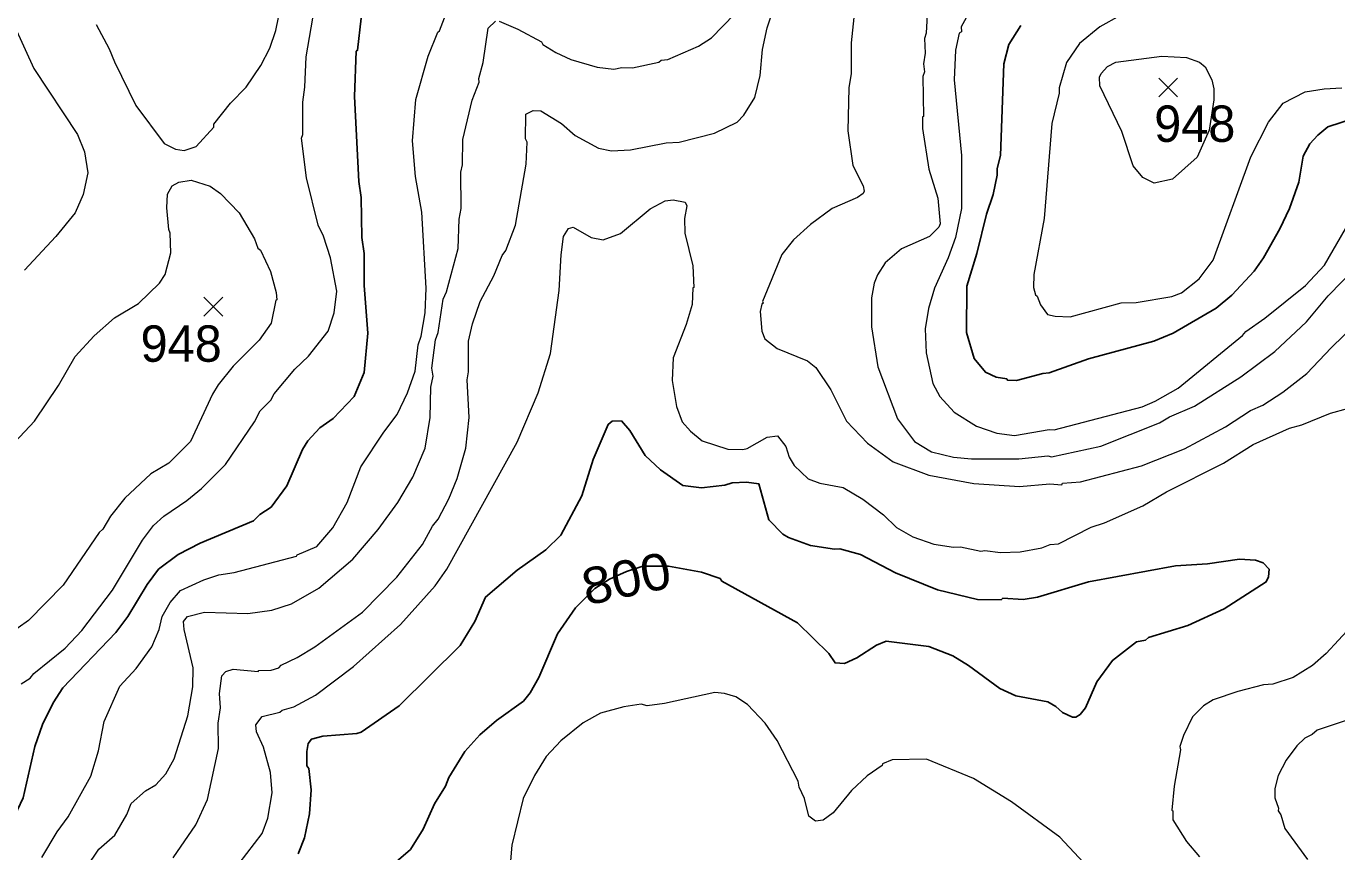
# Model space of a CAD drawing. Extents: x 265.7 to 292.1, y 7676.2 to 7704.2.
# Drawn here: x 278.481 to 281.363, y 7696.84 to 7698.655 of the extents above; entities that cross this region are included whole.
import ezdxf
from ezdxf.enums import TextEntityAlignment as Align

# ---------------------------------------------------------------- set-up
doc = ezdxf.new("R2010")
doc.units = 0
doc.header["$LTSCALE"] = 0.032
for name, color, linetype, lineweight in [('1', 7, 'Continuous', 25), ('2', 7, 'Continuous', 13), ('21', 7, 'Continuous', 25)]:
    doc.layers.add(name, color=color, linetype=linetype, lineweight=lineweight)
doc.layers.add('61', color=7, linetype='Continuous')

msp = doc.modelspace()

# ---------------------------------------------------------------- linework, layer by layer
at = {"layer": '1'}
for points in [[(279.218, 7698.6724), (279.21, 7698.6022), (279.2068, 7698.5998), (279.2036, 7698.5001), (279.2132, 7698.3133), (279.218, 7698.2782), (279.2196, 7698.1905), (279.2244, 7698.1553), (279.2244, 7698.0851), (279.2323, 7697.9798), (279.2244, 7697.8936), (279.2028, 7697.8409), (279.1565, 7697.7923), (279.127, 7697.7723), (279.1007, 7697.7436)], [(281.4587, 7698.4713), (281.3438, 7698.4338), (281.3214, 7698.4155), (281.3039, 7698.3963), (281.2895, 7698.3692), (281.2799, 7698.3117), (281.2592, 7698.2543), (281.2384, 7698.2096), (281.2025, 7698.1458), (281.1818, 7698.1162), (281.1323, 7698.0636), (281.098, 7698.0348), (281.0038, 7697.9798), (280.9607, 7697.9622), (280.8171, 7697.9239), (280.7309, 7697.8928), (280.7166, 7697.8912), (280.6591, 7697.876), (280.6392, 7697.8768), (280.6376, 7697.88), (280.6144, 7697.8832), (280.5905, 7697.8944), (280.5657, 7697.9247), (280.549, 7697.9814), (280.5498, 7698.0835), (280.5721, 7698.1553), (280.5929, 7698.2415), (280.608, 7698.2846), (280.6168, 7698.3277), (280.6168, 7698.3421), (280.624, 7698.3708), (280.6312, 7698.5719), (280.6423, 7698.615), (280.6687, 7698.6565)], [(280.6288, 7697.3973), (280.6256, 7697.3941), (280.5729, 7697.3949), (280.4852, 7697.4156), (280.3926, 7697.4531), (280.316, 7697.4938), (280.2705, 7697.5058), (280.2585, 7697.505), (280.2059, 7697.513), (280.158, 7697.5305), (280.1452, 7697.5385), (280.1141, 7697.5696), (280.0925, 7697.6486), (280.0654, 7697.6526), (280.0335, 7697.651), (280.0175, 7697.6462), (279.9665, 7697.6398), (279.925, 7697.6454), (279.8763, 7697.6797), (279.8428, 7697.7109), (279.8085, 7697.7659), (279.7901, 7697.7875), (279.7702, 7697.7867), (279.7614, 7697.7795), (279.7279, 7697.7021), (279.7031, 7697.6223), (279.6568, 7697.5361), (279.6241, 7697.5034), (279.5611, 7697.4587), (279.4917, 7697.3997), (279.4677, 7697.3462), (279.4358, 7697.2935), (279.3018, 7697.1611), (279.218, 7697.1028), (279.2084, 7697.0996), (279.1334, 7697.094), (279.1087, 7697.0876), (279.1015, 7697.0781), (279.0983, 7697.0605), (279.0983, 7697.0286), (279.1031, 7697.023), (279.1079, 7696.976), (279.1047, 7696.9233), (279.0935, 7696.8706), (279.0791, 7696.8355)], [(279.1007, 7697.7436), (279.0887, 7697.7244), (279.0544, 7697.6446), (279.0201, 7697.5976), (278.9953, 7697.5816), (278.981, 7697.5672), (278.8637, 7697.5186)], [(278.8637, 7697.5186), (278.8158, 7697.4938), (278.7727, 7697.4611), (278.7472, 7697.4276), (278.7049, 7697.3574), (278.6786, 7697.3223), (278.5621, 7697.2002), (278.5405, 7697.1675), (278.5174, 7697.1196), (278.5006, 7697.0717), (278.4751, 7696.9584), (278.4495, 7696.9057), (278.4248, 7696.8722), (278.4057, 7696.8547), (278.3546, 7696.8259)], [(279.2539, 7696.7828), (279.3265, 7696.8451), (279.3544, 7696.8898), (279.3792, 7696.9456), (279.4031, 7696.9839), (279.4111, 7697.0031), (279.4462, 7697.0605), (279.4789, 7697.0972), (279.5156, 7697.1284), (279.5747, 7697.1707), (279.5898, 7697.189), (279.609, 7697.2233), (279.6497, 7697.3191), (279.6896, 7697.3765), (279.732, 7697.4185), (279.764, 7697.4393), (279.8017, 7697.4563), (279.8375, 7697.4676), (279.8941, 7697.4676), (279.9665, 7697.4547), (280.0072, 7697.4404), (280.0112, 7697.4348), (280.1771, 7697.343), (280.2465, 7697.276), (280.2601, 7697.2552), (280.2809, 7697.2536), (280.308, 7697.2664), (280.3511, 7697.2943), (280.3726, 7697.3031), (280.466, 7697.2911), (280.5187, 7697.2704), (280.5538, 7697.2496), (280.6224, 7697.1986), (280.6575, 7697.1826), (280.7277, 7697.1698), (280.7453, 7697.1595), (280.7604, 7697.1459), (280.782, 7697.1355), (280.7892, 7697.1355), (280.7988, 7697.1419), (280.8107, 7697.1563), (280.8354, 7697.2137), (280.8698, 7697.2608), (280.9232, 7697.3015), (280.9424, 7697.3055), (280.9496, 7697.3111), (281.0357, 7697.3374), (281.1155, 7697.3741), (281.2081, 7697.4332), (281.2129, 7697.4444), (281.2145, 7697.4611), (281.2017, 7697.4755), (281.1842, 7697.4811), (281.1491, 7697.4834)], [(281.1491, 7697.4834), (281.0788, 7697.4731), (281.0086, 7697.4683), (280.8171, 7697.4332), (280.7054, 7697.3997), (280.6735, 7697.3949), (280.6288, 7697.3973)]]:
    msp.add_lwpolyline(points, dxfattribs=at)
at = {"layer": '2'}
for points in [[(278.5158, 7696.8275), (278.5493, 7696.8834), (278.574, 7696.9169), (278.6235, 7697.0063), (278.6403, 7697.0621), (278.653, 7697.126), (278.6873, 7697.2042), (278.7232, 7697.2425), (278.7576, 7697.2904), (278.7735, 7697.3287), (278.7807, 7697.3574), (278.7983, 7697.3877), (278.8206, 7697.414), (278.8717, 7697.438), (278.9052, 7697.4491), (278.9387, 7697.4539), (279.076, 7697.4898), (279.0776, 7697.493), (279.1206, 7697.5114), (279.1557, 7697.5521), (279.1869, 7697.6079), (279.2172, 7697.6861), (279.2675, 7697.7627), (279.297, 7697.801), (279.3201, 7697.8489), (279.3369, 7697.8968), (279.3433, 7697.9543), (279.3496, 7697.9734), (279.3584, 7698.0245), (279.3608, 7698.0787), (279.3512, 7698.2463), (279.3377, 7698.3245), (279.3305, 7698.4027), (279.3385, 7698.4937), (279.3656, 7698.5894), (279.3864, 7698.6421), (279.3903, 7698.6445), (279.4135, 7698.7059)], [(278.6355, 7698.6588), (278.6642, 7698.6054), (278.6754, 7698.5767), (278.7225, 7698.4809), (278.7847, 7698.3971), (278.8094, 7698.3844), (278.8286, 7698.382), (278.8549, 7698.3907), (278.894, 7698.433), (278.894, 7698.4394), (278.9307, 7698.4857), (278.965, 7698.5208), (278.9977, 7698.5687), (279.0169, 7698.607), (279.0305, 7698.6453), (279.0424, 7698.7027)], [(280.0447, 7698.4442), (280.0598, 7698.4594), (280.0838, 7698.4985), (280.0957, 7698.5463), (280.1005, 7698.6038), (280.1109, 7698.6517), (280.1324, 7698.7171)], [(280.4644, 7698.7075), (280.4604, 7698.6397), (280.4564, 7698.6277), (280.458, 7698.5958), (280.4548, 7698.5719), (280.4564, 7698.5543), (280.4532, 7698.5447), (280.4548, 7698.4562), (280.4524, 7698.4554), (280.4524, 7698.4298), (280.466, 7698.3405), (280.4859, 7698.2766), (280.4915, 7698.2208), (280.4883, 7698.2128), (280.4676, 7698.1928), (280.4061, 7698.1657), (280.3702, 7698.1346), (280.3535, 7698.1083), (280.3463, 7698.0899), (280.3399, 7698.058), (280.3399, 7697.9942), (280.3543, 7697.9064), (280.3974, 7697.7915), (280.4349, 7697.742), (280.4724, 7697.7189), (280.5203, 7697.7077), (280.5602, 7697.7037), (280.6639, 7697.7037), (280.7277, 7697.7101), (280.7357, 7697.7085), (280.8442, 7697.7316), (280.9735, 7697.7827), (280.9958, 7697.7963), (281.0501, 7697.8194), (281.1523, 7697.884), (281.2273, 7697.9399), (281.2967, 7698.0053), (281.3446, 7698.062), (281.4052, 7698.1242)], [(280.5586, 7698.6916), (280.537, 7698.6533), (280.5378, 7698.6429), (280.533, 7698.6397), (280.525, 7698.6022), (280.5219, 7698.5368), (280.5378, 7698.3708), (280.5378, 7698.2543), (280.525, 7698.1905), (280.5091, 7698.1458), (280.4788, 7698.0787), (280.4652, 7698.0341), (280.458, 7697.9894), (280.4604, 7697.9367), (280.4748, 7697.8697), (280.4907, 7697.8409), (280.5219, 7697.8066), (280.5713, 7697.7755), (280.616, 7697.7603), (280.6543, 7697.7548), (280.7309, 7697.7683), (280.7421, 7697.7675), (280.9352, 7697.8178), (280.9639, 7697.8306), (281.0142, 7697.8593), (281.1562, 7697.975), (281.1634, 7697.9838), (281.2049, 7698.0133), (281.2943, 7698.0851), (281.3366, 7698.1298), (281.3821, 7698.2096)], [(278.4703, 7697.209), (278.4903, 7697.2217), (278.4982, 7697.2321), (278.5669, 7697.2872), (278.6036, 7697.3262), (278.6714, 7697.4148), (278.7368, 7697.525), (278.7615, 7697.5569), (278.7839, 7697.5776), (278.835, 7697.6119), (278.8669, 7697.6383), (278.9196, 7697.6917), (278.9834, 7697.7851), (278.9961, 7697.809), (279.0193, 7697.833), (279.0265, 7697.8465), (279.072, 7697.9008), (279.1023, 7697.9295), (279.1454, 7697.9846), (279.1589, 7698.0245), (279.1645, 7698.0724), (279.1502, 7698.1458), (279.135, 7698.1936), (279.1238, 7698.2176), (279.0975, 7698.3213), (279.0871, 7698.4091), (279.0895, 7698.4171), (279.0895, 7698.4881), (279.0943, 7698.5208), (279.0967, 7698.5878), (279.1119, 7698.6724)], [(278.8366, 7697.1387), (278.8477, 7697.2026), (278.8485, 7697.2441), (278.8286, 7697.3287), (278.827, 7697.3462), (278.8358, 7697.3574), (278.8733, 7697.3669), (278.969, 7697.3638), (279.0217, 7697.3709), (279.0648, 7697.3853), (279.1246, 7697.4196), (279.1996, 7697.4835), (279.2555, 7697.5481), (279.2986, 7697.6079), (279.3313, 7697.6638), (279.3584, 7697.7276), (279.3696, 7697.7947), (279.3712, 7697.8617), (279.376, 7697.8856), (279.3736, 7697.9032), (279.3816, 7697.9654), (279.3872, 7697.9814), (279.3983, 7698.0548), (279.4055, 7698.0708), (279.431, 7698.1665), (279.4334, 7698.2304), (279.4382, 7698.2543), (279.4374, 7698.3341), (279.4406, 7698.35), (279.4414, 7698.4059), (279.4622, 7698.4921), (279.4773, 7698.532), (279.4765, 7698.54), (279.4861, 7698.5751), (279.4973, 7698.6509), (279.5132, 7698.666)], [(279.5212, 7698.666), (279.5627, 7698.6485), (279.6146, 7698.6205), (279.6178, 7698.615), (279.6457, 7698.5974), (279.6792, 7698.5814), (279.7367, 7698.5647), (279.7734, 7698.5607), (279.7909, 7698.5639), (279.8149, 7698.5631), (279.8723, 7698.5759), (279.8779, 7698.5806), (279.8923, 7698.5814), (279.9601, 7698.611), (279.988, 7698.6293), (280.0391, 7698.6812)], [(280.3016, 7698.674), (280.2952, 7698.6182), (280.2952, 7698.5511), (280.2904, 7698.5192), (280.2881, 7698.4251), (280.2992, 7698.3484), (280.3216, 7698.3038), (280.324, 7698.2926), (280.3216, 7698.287), (280.3096, 7698.2782), (280.2537, 7698.2543), (280.2059, 7698.2192), (280.1684, 7698.1849), (280.1428, 7698.1529), (280.1005, 7698.05), (280.1021, 7698.046), (280.0989, 7698.0436), (280.0957, 7698.0277), (280.0989, 7697.9846), (280.1053, 7697.9678), (280.1325, 7697.9463), (280.1995, 7697.9191), (280.2178, 7697.9048), (280.2505, 7697.8553), (280.2849, 7697.7867), (280.3311, 7697.738), (280.3878, 7697.6973), (280.466, 7697.6678), (280.565, 7697.6494), (280.6655, 7697.643), (280.7325, 7697.6486), (280.7589, 7697.647), (280.7604, 7697.6502), (280.7996, 7697.6534), (280.9336, 7697.6885), (281.0286, 7697.726), (281.1187, 7697.7739), (281.1738, 7697.8098), (281.2009, 7697.8218), (281.2448, 7697.8505), (281.2975, 7697.8912), (281.3509, 7697.9479), (281.4635, 7698.058)], [(280.8873, 7698.6788), (280.8426, 7698.6533), (280.7972, 7698.6166), (280.7692, 7698.5751), (280.7525, 7698.5192), (280.7525, 7698.508), (280.7365, 7698.441), (280.7198, 7698.2319), (280.6974, 7698.1091), (280.6966, 7698.0803), (280.7006, 7698.0644), (280.7046, 7698.0612), (280.7118, 7698.042), (280.7269, 7698.0213), (280.7437, 7698.0173), (280.7772, 7698.0157), (280.8889, 7698.0468), (280.9224, 7698.0476), (281.0006, 7698.0604), (281.0222, 7698.0684), (281.0605, 7698.0995), (281.0916, 7698.1402), (281.1746, 7698.3676), (281.2129, 7698.4442), (281.2456, 7698.4857), (281.2935, 7698.5104), (281.3358, 7698.5176), (281.3741, 7698.5192)], [(278.4567, 7698.6533), (278.4982, 7698.5623), (278.594, 7698.4171), (278.6099, 7698.3788), (278.6171, 7698.3325), (278.6067, 7698.2846), (278.5892, 7698.2447), (278.5469, 7698.1928), (278.4775, 7698.1186)], [(278.8046, 7696.8267), (278.8541, 7696.8994), (278.8804, 7696.9552), (278.9044, 7697.0669), (278.9036, 7697.1228), (278.9084, 7697.1563), (278.9068, 7697.1882), (278.9116, 7697.2265), (278.9203, 7697.2361), (278.9363, 7697.2417), (278.9914, 7697.2361), (278.993, 7697.2385), (279.0201, 7697.2393), (279.0369, 7697.2441), (279.0424, 7697.2504), (279.0776, 7697.2672), (279.1159, 7697.2903), (279.2212, 7697.3669), (279.2962, 7697.4436), (279.3528, 7697.5154), (279.3752, 7697.5561), (279.3872, 7697.5712), (279.4111, 7697.6159), (279.4294, 7697.6606), (279.4478, 7697.7276), (279.4558, 7697.7947), (279.451, 7697.8777), (279.4542, 7697.8952), (279.4542, 7697.9622), (279.463, 7698.0005), (279.4797, 7698.05), (279.51, 7698.1059), (279.5284, 7698.1506), (279.5364, 7698.1617), (279.5571, 7698.2176), (279.5811, 7698.3516), (279.5827, 7698.4003), (279.5795, 7698.4075), (279.5803, 7698.4618), (279.5962, 7698.4697), (279.613, 7698.4689), (279.6585, 7698.441), (279.6888, 7698.4147), (279.7399, 7698.3867)], [(279.7399, 7698.3867), (279.7686, 7698.3812), (279.8101, 7698.3828), (279.8883, 7698.3987), (279.917, 7698.4003), (279.9952, 7698.4195), (280.0447, 7698.4442)], [(278.4344, 7697.7173), (278.4998, 7697.7867), (278.5525, 7697.8649), (278.5892, 7697.9287), (278.6307, 7697.9742), (278.6755, 7698.0139), (278.728, 7698.0452), (278.7743, 7698.0899), (278.7871, 7698.1091), (278.7991, 7698.1569), (278.7983, 7698.2), (278.7951, 7698.208), (278.7903, 7698.2559), (278.7919, 7698.2854), (278.8023, 7698.3038), (278.8174, 7698.3117), (278.8445, 7698.3165), (278.886, 7698.303), (278.9084, 7698.287), (278.9499, 7698.2447), (278.9834, 7698.1873), (278.9906, 7698.1673), (278.9969, 7698.1625), (279.0185, 7698.1154), (279.0313, 7698.0692), (279.0329, 7698.0532), (279.0305, 7698.0524), (279.0201, 7698.0021), (278.9938, 7697.9646), (278.9363, 7697.9072), (278.9036, 7697.8665), (278.8908, 7697.8457), (278.8429, 7697.742), (278.7951, 7697.6941), (278.7552, 7697.671), (278.6985, 7697.6175), (278.6666, 7697.5776), (278.6498, 7697.5489), (278.6419, 7697.5417), (278.5629, 7697.426), (278.4863, 7697.3486), (278.4408, 7697.3159)], [(278.9499, 7696.814), (279.0001, 7696.8802), (279.0129, 7696.9137), (279.0225, 7696.9696), (279.0185, 7697.0143), (279.0033, 7697.0701), (278.9882, 7697.1036), (278.9866, 7697.1188), (279.0001, 7697.1371), (279.0392, 7697.1467), (279.044, 7697.1515), (279.0696, 7697.1587), (279.1174, 7697.1842), (279.2012, 7697.2473), (279.3042, 7697.3398), (279.3808, 7697.4244), (279.4063, 7697.4611), (279.5611, 7697.7404), (279.6074, 7697.8489), (279.6345, 7697.9351), (279.6537, 7698.0739), (279.6577, 7698.1522), (279.6632, 7698.1928), (279.6736, 7698.2104), (279.684, 7698.2128), (279.7239, 7698.1904), (279.7502, 7698.1849), (279.7885, 7698.1992), (279.8532, 7698.2535), (279.8867, 7698.271), (279.9042, 7698.2734), (279.9306, 7698.2678)], [(279.9306, 7698.2678), (279.9338, 7698.2599), (279.929, 7698.2319), (279.9298, 7698.2), (279.9473, 7698.1282), (279.9497, 7698.0803), (279.9473, 7698.0795)], [(279.9473, 7698.0795), (279.9457, 7698.0428), (279.933, 7697.9989), (279.9042, 7697.9255), (279.9018, 7697.8761), (279.9114, 7697.8186), (279.9242, 7697.7851), (279.9425, 7697.7643), (279.9681, 7697.7436), (280.0239, 7697.7252), (280.0574, 7697.7244), (280.067, 7697.7268), (280.1109, 7697.7516), (280.1333, 7697.754), (280.1516, 7697.7308), (280.1588, 7697.7077), (280.1699, 7697.6893), (280.2011, 7697.6598), (280.2266, 7697.6502), (280.2777, 7697.6407), (280.3208, 7697.6151), (280.3663, 7697.5808), (280.395, 7697.5529), (280.4309, 7697.5321), (280.4772, 7697.5162), (280.5203, 7697.5098), (280.5362, 7697.5106), (280.5809, 7697.501), (280.5897, 7697.5026), (280.624, 7697.4978), (280.6671, 7697.4994), (280.715, 7697.5082), (280.7333, 7697.5154), (280.7517, 7697.517), (280.8235, 7697.5537), (280.8522, 7697.5632), (280.9368, 7697.6008), (280.9887, 7697.6311), (281.1139, 7697.6941), (281.1794, 7697.7356), (281.2592, 7697.7715), (281.2863, 7697.7787), (281.3493, 7697.8042), (281.3869, 7697.8146)], [(281.394, 7697.3342), (281.3398, 7697.276), (281.3102, 7697.2497), (281.2672, 7697.2233), (281.2225, 7697.2082), (281.2025, 7697.2066), (281.1459, 7697.1922), (281.0916, 7697.1738), (281.0701, 7697.1611), (281.0461, 7697.1363), (281.0262, 7697.0956), (281.0182, 7697.0717), (281.0198, 7697.0637), (281.0054, 7696.9839), (281.0006, 7696.9313), (281.003, 7696.9297), (281.003, 7696.9105), (281.0325, 7696.8626), (281.0613, 7696.8291)], [(280.8378, 7696.7828), (280.7541, 7696.8722), (280.6479, 7696.9496), (280.5642, 7697.0007), (280.4612, 7697.0438), (280.3854, 7697.0422), (280.3647, 7697.0334), (280.3639, 7697.0294), (280.3303, 7697.0071), (280.296, 7696.9744), (280.2561, 7696.9257), (280.2338, 7696.9097), (280.217, 7696.9073), (280.2027, 7696.9185), (280.1931, 7696.9568), (280.1811, 7696.9823), (280.1787, 7696.9951), (280.1324, 7697.0845), (280.1061, 7697.1228), (280.0678, 7697.1635), (280.0415, 7697.1802), (280.0167, 7697.1882), (279.996, 7697.1898), (279.8851, 7697.1659), (279.8468, 7697.1611), (279.834, 7697.1643), (279.7957, 7697.1587), (279.7446, 7697.1443), (279.7063, 7697.1236), (279.6569, 7697.0837), (279.6249, 7697.0494), (279.5994, 7697.0079), (279.5739, 7696.9568), (279.5491, 7696.8547), (279.5372, 7696.7142)], [(278.7025, 7696.9217), (278.7121, 7696.9464), (278.744, 7696.9736), (278.7663, 7696.9871), (278.7887, 7697.0111), (278.807, 7697.0446), (278.8366, 7697.1387)], [(281.4012, 7697.1347), (281.3198, 7697.1076), (281.3094, 7697.098), (281.2927, 7697.09), (281.2751, 7697.0725), (281.252, 7697.0414), (281.2344, 7697.0079), (281.2273, 7696.9791), (281.2273, 7696.9584), (281.2352, 7696.9361), (281.2344, 7696.9297), (281.24, 7696.9209), (281.2488, 7696.8914), (281.2991, 7696.8227)], [(278.6139, 7696.8052), (278.6411, 7696.8459), (278.6762, 7696.8762), (278.7025, 7696.9217)]]:
    msp.add_lwpolyline(points, dxfattribs=at)
msp.add_lwpolyline([(281.0929, 7698.4934), (281.083, 7698.4265), (281.0565, 7698.3668), (281.0022, 7698.3189), (280.9615, 7698.3101), (280.9368, 7698.3221), (280.9152, 7698.3476), (280.8905, 7698.4235), (280.8426, 7698.524), (280.8418, 7698.5432), (280.845, 7698.5511), (280.8594, 7698.5663), (280.8778, 7698.5759), (280.9783, 7698.5894), (281.0326, 7698.5862), (281.0613, 7698.5759), (281.074, 7698.5655), (281.0884, 7698.5368), (281.0932, 7698.5176)], close=True, dxfattribs=at)
at = {"layer": '21'}
for p, q in [((280.9722, 7698.5407), (281.0134, 7698.4995)), ((281.0134, 7698.5407), (280.9722, 7698.4995)), ((278.8723, 7698.059), (278.9135, 7698.0178)), ((278.9135, 7698.059), (278.8723, 7698.0178))]:
    msp.add_line(p, q, dxfattribs=at)

# ---------------------------------------------------------------- texts
at = {"layer": '61'}
for p in [(281.051, 7698.4006), (278.8222, 7697.9172)]:
    msp.add_text('948', height=0.08, dxfattribs=at).set_placement(p, align=Align.CENTER)
at = {"layer": '61', "width": 1.1}
msp.add_text('800', height=0.08, rotation=12.077, dxfattribs=at).set_placement((279.8094, 7697.4017), align=Align.CENTER)

doc.saveas('drawing.dxf')
